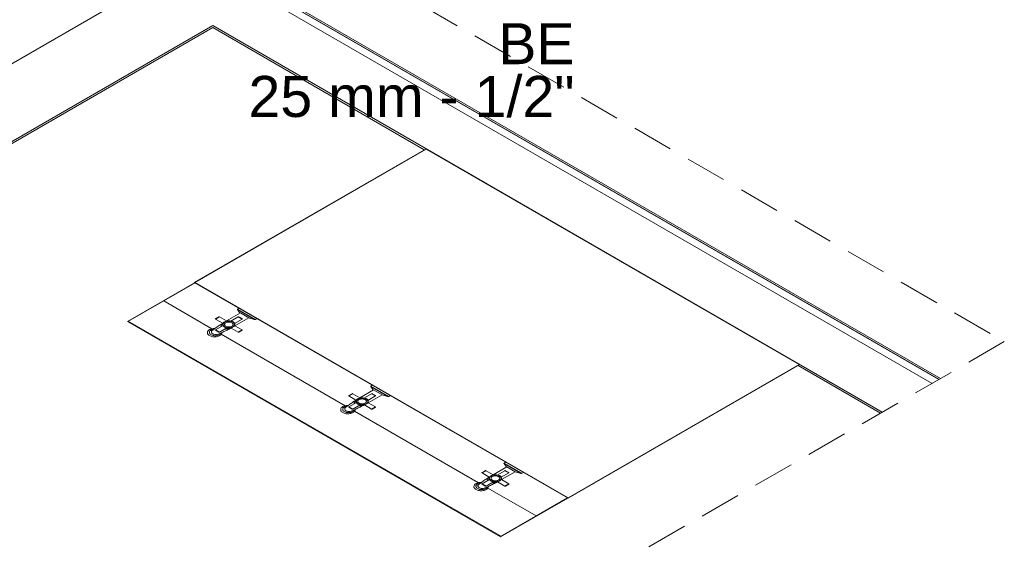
# Model space of a CAD drawing. Header units: millimetres. Extents: x 567 to 934, y -1 to 364.
# Tile 1008 of 1056: x 775.68 to 780.48, y 187.14 to 189.68. Entities that reach past the tile are written whole.
import ezdxf

# ---------------------------------------------------------------- set-up
doc = ezdxf.new("R2010")
doc.units = ezdxf.units.MM
doc.header["$MEASUREMENT"] = 0
doc.linetypes.add('JIS_02_2.0', pattern=[0.3, 0.2, -0.1])
doc.linetypes.add('NULL', pattern=[0])
doc.layers.add('ARQ FINA', color=8, linetype='Continuous')
doc.layers.add('DI-Área do detalhe', color=10, linetype='JIS_02_2.0', lineweight=0)
doc.layers.add('Textos', color=7, linetype='Continuous', lineweight=9)
doc.styles.add('Arial', font='arial.ttf')

msp = doc.modelspace()

# ---------------------------------------------------------------- linework, layer by layer
at = {"layer": 'ARQ FINA', "lineweight": 5}
for p, q in [((780.1297, 187.9105), (774.2726, 191.2921)), ((776.1231, 190.2237), (780.1297, 187.9105)), ((780.1628, 187.9296), (776.1562, 190.2428)), ((776.3303, 190.1433), (780.1636, 187.9301)), ((780.1714, 187.9346), (776.338, 190.1478)), ((780.1715, 187.9346), (776.3381, 190.1478)), ((776.2954, 189.8442), (775.1349, 189.1742)), ((775.464, 188.9842), (776.6245, 189.6542)), ((775.49, 188.9892), (776.6245, 189.6442)), ((776.6245, 189.6542), (779.8872, 187.7705)), ((776.6245, 189.6442), (777.655, 189.0492)), ((777.6637, 189.0542), (776.5344, 188.4022)), ((777.6637, 189.0522), (776.5379, 188.4022)), ((779.4824, 188.0022), (777.6637, 189.0522)), ((776.2088, 188.2122), (776.5361, 188.4012)), ((776.5379, 188.4002), (776.2105, 188.2112)), ((776.5344, 188.4022), (778.3565, 187.3502)), ((776.5379, 188.4022), (778.3565, 187.3522)), ((776.3852, 188.3121), (776.6204, 188.1762)), ((776.6919, 188.2147), (776.7591, 188.2536)), ((776.7555, 188.2556), (776.7449, 188.2699)), ((776.8282, 188.2217), (776.7449, 188.2699)), ((776.7456, 188.2722), (776.7526, 188.2762)), ((776.7456, 188.2722), (776.8323, 188.2222)), ((776.7591, 188.2536), (776.7555, 188.2556)), ((776.7591, 188.2536), (776.8, 188.23)), ((776.2088, 188.2122), (776.2122, 188.2142)), ((776.2088, 188.2122), (778.0274, 187.1622)), ((776.2088, 188.2122), (776.2105, 188.2112)), ((776.2122, 188.2142), (778.0309, 187.1642)), ((776.638, 188.2259), (776.6536, 188.2348)), ((776.657, 188.2348), (776.638, 188.2239)), ((776.6729, 188.2038), (776.638, 188.2239)), ((776.657, 188.2348), (776.6919, 188.2147)), ((776.7118, 188.2136), (776.7486, 188.2348)), ((776.7676, 188.2239), (776.7308, 188.2026)), ((776.8, 188.23), (776.7328, 188.1911)), ((776.7486, 188.2348), (776.7676, 188.2239)), ((776.7676, 188.2259), (776.752, 188.2348)), ((776.8036, 188.2279), (776.8, 188.23)), ((776.8282, 188.2217), (776.8036, 188.2279)), ((776.8393, 188.2262), (776.8323, 188.2222)), ((776.6349, 188.1778), (776.6241, 188.1699)), ((776.6748, 188.1922), (776.638, 188.171)), ((776.638, 188.171), (776.657, 188.16)), ((776.6536, 188.16), (776.638, 188.169)), ((776.6688, 188.1582), (776.655, 188.152)), ((776.657, 188.16), (776.6938, 188.1813)), ((776.7486, 188.16), (776.7137, 188.1802)), ((776.7328, 188.1911), (776.7676, 188.171)), ((776.7486, 188.16), (776.7676, 188.171)), ((776.7676, 188.169), (776.752, 188.16)), ((776.666, 188.1499), (777.27, 187.8012)), ((778.3565, 187.3522), (779.4824, 188.0022)), ((778.3565, 187.3502), (779.4858, 188.0022)), ((779.4772, 187.9972), (779.8785, 187.7655)), ((777.3414, 187.8397), (777.4086, 187.8786)), ((777.405, 187.8806), (777.3944, 187.8949)), ((777.4777, 187.8467), (777.3944, 187.8949)), ((777.3952, 187.8972), (777.4021, 187.9012)), ((777.3952, 187.8972), (777.4818, 187.8472)), ((777.4086, 187.8786), (777.405, 187.8806)), ((777.4086, 187.8786), (777.4495, 187.855)), ((777.2875, 187.8509), (777.3031, 187.8598)), ((777.3065, 187.8598), (777.2875, 187.8489)), ((777.3224, 187.8288), (777.2875, 187.8489)), ((777.3243, 187.8172), (777.2875, 187.796)), ((777.3065, 187.8598), (777.3414, 187.8397)), ((777.3613, 187.8386), (777.3981, 187.8598)), ((777.4171, 187.8489), (777.3803, 187.8276)), ((777.4495, 187.855), (777.3823, 187.8161)), ((777.3823, 187.8161), (777.4171, 187.796)), ((777.3981, 187.8598), (777.4171, 187.8489)), ((777.4171, 187.8509), (777.4016, 187.8598)), ((777.4531, 187.8529), (777.4495, 187.855)), ((777.4777, 187.8467), (777.4531, 187.8529)), ((777.4888, 187.8512), (777.4818, 187.8472)), ((777.2844, 187.8028), (777.2737, 187.7949)), ((777.2875, 187.796), (777.3065, 187.785)), ((777.3031, 187.785), (777.2875, 187.794)), ((777.3183, 187.7832), (777.3045, 187.777)), ((777.3065, 187.785), (777.3433, 187.8063)), ((777.3156, 187.7749), (777.9195, 187.4262)), ((777.3981, 187.785), (777.3633, 187.8052)), ((777.3981, 187.785), (777.4171, 187.796)), ((777.4171, 187.794), (777.4016, 187.785)), ((777.9371, 187.4759), (777.9526, 187.4848)), ((777.9561, 187.4848), (777.9371, 187.4739)), ((777.9561, 187.4848), (777.9909, 187.4647)), ((777.9909, 187.4647), (778.0581, 187.5036)), ((778.0109, 187.4636), (778.0476, 187.4848)), ((778.099, 187.48), (778.0318, 187.4411)), ((778.0546, 187.5056), (778.0439, 187.5199)), ((778.1273, 187.4717), (778.0439, 187.5199)), ((778.0447, 187.5222), (778.0517, 187.5262)), ((778.0447, 187.5222), (778.1313, 187.4722)), ((778.0476, 187.4848), (778.0666, 187.4739)), ((778.0666, 187.4759), (778.0511, 187.4848)), ((778.0581, 187.5036), (778.0546, 187.5056)), ((778.0581, 187.5036), (778.099, 187.48)), ((778.1026, 187.4779), (778.099, 187.48)), ((777.9719, 187.4538), (777.9371, 187.4739)), ((777.9738, 187.4422), (777.9371, 187.421)), ((777.9561, 187.41), (777.9928, 187.4313)), ((778.0666, 187.4739), (778.0299, 187.4526)), ((778.0318, 187.4411), (778.0666, 187.421)), ((778.1273, 187.4717), (778.1026, 187.4779)), ((778.1383, 187.4762), (778.1313, 187.4722)), ((777.9339, 187.4278), (777.9232, 187.4199)), ((777.9371, 187.421), (777.9561, 187.41)), ((777.9526, 187.41), (777.9371, 187.419)), ((777.9678, 187.4082), (777.9541, 187.402)), ((777.9651, 187.3999), (778.2004, 187.2641)), ((778.0476, 187.41), (778.0128, 187.4302)), ((778.0476, 187.41), (778.0666, 187.421)), ((778.0666, 187.419), (778.0511, 187.41)), ((778.0257, 187.1632), (778.3531, 187.3522)), ((778.3548, 187.3512), (778.0274, 187.1622)), ((778.0257, 187.1632), (778.0274, 187.1622)), ((778.0309, 187.1642), (778.0274, 187.1622))]:
    msp.add_line(p, q, dxfattribs=at)
for points in [[(776.7456, 188.2722), (776.7453, 188.272), (776.745, 188.2717), (776.7448, 188.2715), (776.7447, 188.2712), (776.7446, 188.271), (776.7446, 188.2707), (776.7446, 188.2704), (776.7447, 188.2701), (776.7449, 188.2699)], [(776.6729, 188.2038), (776.6685, 188.2009), (776.6642, 188.1981), (776.66, 188.1952), (776.6557, 188.1924), (776.6515, 188.1895), (776.6473, 188.1866), (776.6431, 188.1837), (776.639, 188.1807), (776.6349, 188.1778)], [(776.638, 188.2259), (776.6379, 188.2258), (776.6377, 188.2257), (776.6376, 188.2256), (776.6375, 188.2255), (776.6375, 188.2254), (776.6374, 188.2252), (776.6373, 188.2251), (776.6373, 188.225), (776.6373, 188.2249), (776.6373, 188.2248), (776.6373, 188.2246), (776.6374, 188.2245), (776.6375, 188.2244), (776.6375, 188.2243), (776.6376, 188.2242), (776.6377, 188.2241), (776.6379, 188.224), (776.638, 188.2239)], [(776.657, 188.2348), (776.6569, 188.2349), (776.6567, 188.235), (776.6565, 188.2351), (776.6563, 188.2351), (776.6561, 188.2352), (776.6559, 188.2352), (776.6557, 188.2352), (776.6555, 188.2353), (776.6553, 188.2353), (776.6551, 188.2353), (776.6549, 188.2352), (776.6547, 188.2352), (776.6545, 188.2352), (776.6543, 188.2351), (776.6541, 188.2351), (776.6539, 188.235), (776.6537, 188.2349), (776.6536, 188.2348)], [(776.6736, 188.2033), (776.6716, 188.2016), (776.6698, 188.1999), (776.6683, 188.1981), (776.667, 188.1962), (776.6659, 188.1942), (776.6651, 188.1923), (776.6646, 188.1902), (776.6643, 188.1882), (776.6643, 188.1862)], [(776.7122, 188.2138), (776.7087, 188.2144), (776.705, 188.2147), (776.7013, 188.2147), (776.6976, 188.2145), (776.6941, 188.214), (776.6906, 188.2133), (776.6873, 188.2123), (776.6843, 188.2111), (776.6815, 188.2097), (776.6791, 188.2081), (776.677, 188.2063), (776.6753, 188.2044), (776.674, 188.2024), (776.6732, 188.2004), (776.6728, 188.1982), (776.6728, 188.1961), (776.6733, 188.194), (776.6743, 188.1919)], [(776.7227, 188.2089), (776.719, 188.2108), (776.7147, 188.2122), (776.7101, 188.2132), (776.7053, 188.2136), (776.7003, 188.2136), (776.6955, 188.2132), (776.6909, 188.2122), (776.6866, 188.2108), (776.6829, 188.2089), (776.6797, 188.2068), (776.6773, 188.2043), (776.6756, 188.2017), (776.6747, 188.1989), (776.6747, 188.196), (776.6756, 188.1932), (776.6773, 188.1906), (776.6797, 188.1881), (776.6829, 188.1859), (776.6866, 188.1841), (776.6909, 188.1827), (776.6955, 188.1817), (776.7003, 188.1812), (776.7053, 188.1812), (776.7101, 188.1817), (776.7147, 188.1827), (776.719, 188.1841), (776.7227, 188.1859), (776.7259, 188.1881), (776.7283, 188.1906), (776.73, 188.1932), (776.7309, 188.196), (776.7309, 188.1989), (776.73, 188.2017), (776.7283, 188.2043), (776.7259, 188.2068), (776.7227, 188.2089)], [(776.7176, 188.206), (776.7148, 188.2073), (776.7116, 188.2084), (776.7082, 188.2091), (776.7046, 188.2095), (776.701, 188.2095), (776.6974, 188.2091), (776.694, 188.2084), (776.6908, 188.2073), (776.688, 188.206), (776.6857, 188.2044), (776.6838, 188.2025), (776.6826, 188.2006), (776.682, 188.1985), (776.682, 188.1964), (776.6826, 188.1943), (776.6838, 188.1923), (776.6857, 188.1905), (776.688, 188.1889), (776.6908, 188.1875), (776.694, 188.1865), (776.6974, 188.1858), (776.701, 188.1854), (776.7046, 188.1854), (776.7082, 188.1858), (776.7116, 188.1865), (776.7148, 188.1875), (776.7176, 188.1889), (776.7199, 188.1905), (776.7218, 188.1923), (776.723, 188.1943), (776.7236, 188.1964), (776.7236, 188.1985), (776.723, 188.2006), (776.7218, 188.2025), (776.7199, 188.2044), (776.7176, 188.206)], [(776.6933, 188.181), (776.6968, 188.1804), (776.7005, 188.1801), (776.7042, 188.1801), (776.7078, 188.1803), (776.7114, 188.1808), (776.7149, 188.1816), (776.7182, 188.1825), (776.7212, 188.1837), (776.724, 188.1852), (776.7264, 188.1868), (776.7285, 188.1885), (776.7302, 188.1904), (776.7315, 188.1924), (776.7323, 188.1945), (776.7327, 188.1966), (776.7327, 188.1987), (776.7322, 188.2008), (776.7312, 188.2029)], [(776.7094, 188.2132), (776.7097, 188.2132), (776.71, 188.2132), (776.7103, 188.2132), (776.7106, 188.2132), (776.7108, 188.2133), (776.7111, 188.2133), (776.7114, 188.2134), (776.7116, 188.2135), (776.7118, 188.2136)], [(776.7308, 188.2026), (776.7301, 188.2044), (776.729, 188.2062), (776.7275, 188.2078), (776.7255, 188.2093), (776.7233, 188.2106), (776.7207, 188.2117), (776.7179, 188.2126), (776.7149, 188.2132), (776.7118, 188.2136)], [(776.7308, 188.2026), (776.7306, 188.2025), (776.7305, 188.2024), (776.7304, 188.2023), (776.7303, 188.2021), (776.7302, 188.202), (776.7301, 188.2019), (776.7301, 188.2017), (776.7301, 188.2016), (776.7301, 188.2014)], [(776.752, 188.2348), (776.7519, 188.2349), (776.7517, 188.235), (776.7515, 188.2351), (776.7514, 188.2351), (776.7512, 188.2352), (776.7509, 188.2352), (776.7507, 188.2352), (776.7505, 188.2353), (776.7503, 188.2353), (776.7501, 188.2353), (776.7499, 188.2352), (776.7497, 188.2352), (776.7495, 188.2352), (776.7493, 188.2351), (776.7491, 188.2351), (776.7489, 188.235), (776.7487, 188.2349), (776.7486, 188.2348)], [(776.7676, 188.2239), (776.7679, 188.2241), (776.7681, 188.2243), (776.7682, 188.2245), (776.7683, 188.2248), (776.7683, 188.225), (776.7682, 188.2252), (776.7681, 188.2255), (776.7679, 188.2257), (776.7676, 188.2259)], [(776.8282, 188.2217), (776.8287, 188.2216), (776.8292, 188.2216), (776.8296, 188.2216), (776.8301, 188.2216), (776.8306, 188.2216), (776.8311, 188.2217), (776.8315, 188.2218), (776.8319, 188.222), (776.8323, 188.2222)], [(776.6349, 188.1778), (776.6302, 188.1777), (776.6256, 188.1773), (776.6211, 188.1765), (776.6168, 188.1754), (776.6128, 188.174), (776.6092, 188.1722), (776.606, 188.1702), (776.6034, 188.168), (776.6012, 188.1656), (776.5996, 188.1631), (776.5986, 188.1604), (776.5982, 188.1577), (776.5985, 188.155), (776.5994, 188.1523), (776.6008, 188.1498), (776.6029, 188.1473), (776.6055, 188.1451), (776.6086, 188.143), (776.6121, 188.1413), (776.616, 188.1398), (776.6202, 188.1386), (776.6247, 188.1377), (776.6293, 188.1372), (776.634, 188.1371), (776.6387, 188.1373), (776.6432, 188.1379), (776.6477, 188.1388), (776.6518, 188.14), (776.6557, 188.1416), (776.6591, 188.1434), (776.6621, 188.1455), (776.6646, 188.1478), (776.6665, 188.1503), (776.6679, 188.1529), (776.6687, 188.1555), (776.6688, 188.1582)], [(776.6313, 188.1752), (776.6269, 188.1745), (776.6228, 188.1734), (776.619, 188.172), (776.6156, 188.1702), (776.6128, 188.1681), (776.6106, 188.1658), (776.609, 188.1633), (776.6082, 188.1607), (776.6081, 188.1581), (776.6087, 188.1555), (776.6101, 188.153), (776.6121, 188.1506), (776.6148, 188.1485), (776.618, 188.1466), (776.6217, 188.1451), (776.6258, 188.1439), (776.6302, 188.1431), (776.6347, 188.1428), (776.6392, 188.1428), (776.6437, 188.1433), (776.648, 188.1442), (776.652, 188.1455), (776.6556, 188.1471), (776.6587, 188.149), (776.6612, 188.1512), (776.6631, 188.1536), (776.6642, 188.1562)], [(776.6241, 188.1699), (776.6217, 188.1682), (776.6198, 188.1663), (776.6185, 188.1642), (776.6178, 188.162), (776.6178, 188.1598), (776.6185, 188.1577), (776.6198, 188.1556), (776.6217, 188.1537), (776.6241, 188.152)], [(776.6241, 188.152), (776.6271, 188.1506), (776.6303, 188.1495), (776.6339, 188.1488), (776.6377, 188.1484), (776.6415, 188.1484), (776.6452, 188.1488), (776.6488, 188.1495), (776.6521, 188.1506), (776.655, 188.152)], [(776.638, 188.171), (776.6377, 188.1708), (776.6375, 188.1706), (776.6374, 188.1704), (776.6373, 188.1701), (776.6373, 188.1699), (776.6374, 188.1696), (776.6375, 188.1694), (776.6377, 188.1692), (776.638, 188.169)], [(776.6536, 188.16), (776.6539, 188.1599), (776.6543, 188.1598), (776.6547, 188.1597), (776.6551, 188.1596), (776.6555, 188.1596), (776.6559, 188.1597), (776.6563, 188.1598), (776.6567, 188.1599), (776.657, 188.16)], [(776.6688, 188.1582), (776.6739, 188.1606), (776.6789, 188.163), (776.684, 188.1654), (776.689, 188.1678), (776.694, 188.1702), (776.699, 188.1727), (776.7039, 188.1752), (776.7088, 188.1777), (776.7137, 188.1802)], [(776.6748, 188.1922), (776.675, 188.1924), (776.6751, 188.1925), (776.6753, 188.1926), (776.6754, 188.1928), (776.6755, 188.193), (776.6755, 188.1931), (776.6755, 188.1933), (776.6755, 188.1935), (776.6754, 188.1936)], [(776.6748, 188.1922), (776.6755, 188.1904), (776.6766, 188.1887), (776.6782, 188.1871), (776.6801, 188.1856), (776.6823, 188.1843), (776.6849, 188.1832), (776.6877, 188.1823), (776.6907, 188.1817), (776.6938, 188.1813)], [(776.6833, 188.1752), (776.6868, 188.1752), (776.6903, 188.1754), (776.6938, 188.1757), (776.6972, 188.1762), (776.7006, 188.1768), (776.7039, 188.1775), (776.707, 188.1784), (776.7101, 188.1794), (776.713, 188.1806)], [(776.6933, 188.181), (776.6953, 188.1806), (776.6974, 188.1804), (776.6996, 188.1802), (776.7017, 188.1801), (776.7039, 188.1801), (776.706, 188.1802), (776.7081, 188.1804), (776.7102, 188.1806), (776.7123, 188.181)], [(776.6959, 188.1817), (776.6957, 188.1817), (776.6954, 188.1817), (776.6952, 188.1817), (776.6949, 188.1816), (776.6947, 188.1816), (776.6944, 188.1815), (776.6942, 188.1815), (776.694, 188.1814), (776.6938, 188.1813)], [(776.7486, 188.16), (776.7489, 188.1599), (776.7493, 188.1598), (776.7497, 188.1597), (776.7501, 188.1596), (776.7505, 188.1596), (776.7509, 188.1597), (776.7514, 188.1598), (776.7517, 188.1599), (776.752, 188.16)], [(776.7676, 188.169), (776.7679, 188.1692), (776.7681, 188.1694), (776.7682, 188.1696), (776.7683, 188.1699), (776.7683, 188.1701), (776.7682, 188.1704), (776.7681, 188.1706), (776.7679, 188.1708), (776.7676, 188.171)], [(777.3952, 187.8972), (777.3948, 187.897), (777.3946, 187.8967), (777.3944, 187.8965), (777.3942, 187.8962), (777.3941, 187.896), (777.3941, 187.8957), (777.3941, 187.8954), (777.3942, 187.8951), (777.3944, 187.8949)], [(777.3224, 187.8288), (777.318, 187.8259), (777.3137, 187.8231), (777.3095, 187.8202), (777.3052, 187.8174), (777.301, 187.8145), (777.2968, 187.8116), (777.2927, 187.8087), (777.2885, 187.8057), (777.2844, 187.8028)], [(777.2875, 187.8509), (777.2873, 187.8507), (777.2871, 187.8505), (777.2869, 187.8502), (777.2868, 187.85), (777.2868, 187.8498), (777.2869, 187.8495), (777.2871, 187.8493), (777.2873, 187.8491), (777.2875, 187.8489)], [(777.3065, 187.8598), (777.3062, 187.86), (777.3058, 187.8601), (777.3054, 187.8602), (777.305, 187.8603), (777.3046, 187.8603), (777.3042, 187.8602), (777.3038, 187.8601), (777.3034, 187.86), (777.3031, 187.8598)], [(777.3232, 187.8283), (777.3211, 187.8266), (777.3194, 187.8249), (777.3178, 187.8231), (777.3165, 187.8212), (777.3155, 187.8192), (777.3147, 187.8173), (777.3141, 187.8152), (777.3138, 187.8132), (777.3138, 187.8112)], [(777.3617, 187.8388), (777.3582, 187.8394), (777.3545, 187.8397), (777.3508, 187.8397), (777.3472, 187.8395), (777.3436, 187.839), (777.3401, 187.8383), (777.3368, 187.8373), (777.3338, 187.8361), (777.331, 187.8347), (777.3286, 187.8331), (777.3265, 187.8313), (777.3248, 187.8294), (777.3235, 187.8274), (777.3227, 187.8254), (777.3223, 187.8232), (777.3223, 187.8211), (777.3228, 187.819), (777.3238, 187.8169)], [(777.3722, 187.8339), (777.3685, 187.8358), (777.3642, 187.8372), (777.3596, 187.8382), (777.3548, 187.8386), (777.3499, 187.8386), (777.345, 187.8382), (777.3404, 187.8372), (777.3362, 187.8358), (777.3324, 187.8339), (777.3292, 187.8318), (777.3268, 187.8293), (777.3251, 187.8267), (777.3243, 187.8239), (777.3243, 187.821), (777.3251, 187.8182), (777.3268, 187.8156), (777.3292, 187.8131), (777.3324, 187.8109), (777.3362, 187.8091), (777.3404, 187.8077), (777.345, 187.8067), (777.3499, 187.8062), (777.3548, 187.8062), (777.3596, 187.8067), (777.3642, 187.8077), (777.3685, 187.8091), (777.3722, 187.8109), (777.3754, 187.8131), (777.3779, 187.8156), (777.3795, 187.8182), (777.3804, 187.821), (777.3804, 187.8239), (777.3795, 187.8267), (777.3779, 187.8293), (777.3754, 187.8318), (777.3722, 187.8339)], [(777.3243, 187.8172), (777.3245, 187.8174), (777.3247, 187.8175), (777.3248, 187.8176), (777.3249, 187.8178), (777.325, 187.818), (777.325, 187.8181), (777.325, 187.8183), (777.325, 187.8185), (777.3249, 187.8186)], [(777.3243, 187.8172), (777.325, 187.8154), (777.3261, 187.8137), (777.3277, 187.8121), (777.3296, 187.8106), (777.3318, 187.8093), (777.3344, 187.8082), (777.3372, 187.8073), (777.3402, 187.8067), (777.3433, 187.8063)], [(777.3671, 187.831), (777.3643, 187.8323), (777.3612, 187.8334), (777.3577, 187.8341), (777.3541, 187.8345), (777.3505, 187.8345), (777.3469, 187.8341), (777.3435, 187.8334), (777.3403, 187.8323), (777.3375, 187.831), (777.3352, 187.8294), (777.3334, 187.8275), (777.3321, 187.8256), (777.3315, 187.8235), (777.3315, 187.8214), (777.3321, 187.8193), (777.3334, 187.8173), (777.3352, 187.8155), (777.3375, 187.8139), (777.3403, 187.8125), (777.3435, 187.8115), (777.3469, 187.8108), (777.3505, 187.8104), (777.3541, 187.8104), (777.3577, 187.8108), (777.3612, 187.8115), (777.3643, 187.8125), (777.3671, 187.8139), (777.3695, 187.8155), (777.3713, 187.8173), (777.3725, 187.8193), (777.3732, 187.8214), (777.3732, 187.8235), (777.3725, 187.8256), (777.3713, 187.8275), (777.3695, 187.8294), (777.3671, 187.831)], [(777.3428, 187.806), (777.3464, 187.8054), (777.35, 187.8051), (777.3537, 187.8051), (777.3574, 187.8053), (777.3609, 187.8058), (777.3644, 187.8066), (777.3677, 187.8075), (777.3707, 187.8087), (777.3735, 187.8102), (777.3759, 187.8118), (777.378, 187.8135), (777.3797, 187.8154), (777.381, 187.8174), (777.3818, 187.8195), (777.3822, 187.8216), (777.3822, 187.8237), (777.3817, 187.8258), (777.3807, 187.8279)], [(777.359, 187.8382), (777.3592, 187.8382), (777.3595, 187.8382), (777.3598, 187.8382), (777.3601, 187.8382), (777.3604, 187.8383), (777.3606, 187.8383), (777.3609, 187.8384), (777.3611, 187.8385), (777.3613, 187.8386)], [(777.3803, 187.8276), (777.3796, 187.8294), (777.3785, 187.8312), (777.377, 187.8328), (777.3751, 187.8343), (777.3728, 187.8356), (777.3702, 187.8367), (777.3674, 187.8376), (777.3645, 187.8382), (777.3613, 187.8386)], [(777.3803, 187.8276), (777.3802, 187.8275), (777.38, 187.8274), (777.3799, 187.8273), (777.3798, 187.8271), (777.3797, 187.827), (777.3796, 187.8269), (777.3796, 187.8267), (777.3796, 187.8266), (777.3796, 187.8264)], [(777.4016, 187.8598), (777.4012, 187.86), (777.4009, 187.8601), (777.4005, 187.8602), (777.4, 187.8603), (777.3996, 187.8603), (777.3992, 187.8602), (777.3988, 187.8601), (777.3984, 187.86), (777.3981, 187.8598)], [(777.4171, 187.8489), (777.4174, 187.8491), (777.4176, 187.8493), (777.4177, 187.8495), (777.4178, 187.8498), (777.4178, 187.85), (777.4177, 187.8502), (777.4176, 187.8505), (777.4174, 187.8507), (777.4171, 187.8509)], [(777.4777, 187.8467), (777.4782, 187.8466), (777.4787, 187.8466), (777.4792, 187.8466), (777.4796, 187.8466), (777.4801, 187.8466), (777.4806, 187.8467), (777.481, 187.8468), (777.4814, 187.847), (777.4818, 187.8472)], [(777.2844, 187.8028), (777.2797, 187.8027), (777.2751, 187.8023), (777.2706, 187.8015), (777.2663, 187.8004), (777.2624, 187.799), (777.2587, 187.7972), (777.2556, 187.7952), (777.2529, 187.793), (777.2507, 187.7906), (777.2491, 187.7881), (777.2481, 187.7854), (777.2478, 187.7827), (777.248, 187.78), (777.2489, 187.7773), (777.2504, 187.7748), (777.2524, 187.7723), (777.255, 187.7701), (777.2581, 187.768), (777.2616, 187.7663), (777.2655, 187.7648), (777.2697, 187.7636), (777.2742, 187.7627), (777.2788, 187.7622), (777.2835, 187.7621), (777.2882, 187.7623), (777.2928, 187.7629), (777.2972, 187.7638), (777.3013, 187.765), (777.3052, 187.7666), (777.3086, 187.7684), (777.3116, 187.7705), (777.3141, 187.7728), (777.3161, 187.7753), (777.3174, 187.7779), (777.3182, 187.7805), (777.3183, 187.7832)], [(777.2809, 187.8002), (777.2764, 187.7995), (777.2723, 187.7984), (777.2685, 187.797), (777.2651, 187.7952), (777.2623, 187.7931), (777.2601, 187.7908), (777.2585, 187.7883), (777.2577, 187.7857), (777.2576, 187.7831), (777.2583, 187.7805), (777.2596, 187.778), (777.2617, 187.7756), (777.2643, 187.7735), (777.2675, 187.7716), (777.2712, 187.7701), (777.2753, 187.7689), (777.2797, 187.7681), (777.2842, 187.7678), (777.2888, 187.7678), (777.2933, 187.7683), (777.2975, 187.7692), (777.3015, 187.7705), (777.3051, 187.7721), (777.3082, 187.774), (777.3107, 187.7762), (777.3126, 187.7786), (777.3138, 187.7812)], [(777.2737, 187.7949), (777.2712, 187.7932), (777.2693, 187.7913), (777.268, 187.7892), (777.2673, 187.787), (777.2673, 187.7848), (777.268, 187.7827), (777.2693, 187.7806), (777.2712, 187.7787), (777.2737, 187.777)], [(777.2737, 187.777), (777.2766, 187.7756), (777.2799, 187.7745), (777.2834, 187.7738), (777.2872, 187.7734), (777.291, 187.7734), (777.2948, 187.7738), (777.2983, 187.7745), (777.3016, 187.7756), (777.3045, 187.777)], [(777.2875, 187.796), (777.2873, 187.7958), (777.2871, 187.7956), (777.2869, 187.7954), (777.2868, 187.7951), (777.2868, 187.7949), (777.2869, 187.7946), (777.2871, 187.7944), (777.2873, 187.7942), (777.2875, 187.794)], [(777.3031, 187.785), (777.3034, 187.7849), (777.3038, 187.7848), (777.3042, 187.7847), (777.3046, 187.7846), (777.305, 187.7846), (777.3054, 187.7847), (777.3058, 187.7848), (777.3062, 187.7849), (777.3065, 187.785)], [(777.3183, 187.7832), (777.3234, 187.7856), (777.3285, 187.788), (777.3335, 187.7904), (777.3385, 187.7928), (777.3435, 187.7952), (777.3485, 187.7977), (777.3534, 187.8002), (777.3584, 187.8027), (777.3633, 187.8052)], [(777.3328, 187.8002), (777.3363, 187.8002), (777.3399, 187.8004), (777.3433, 187.8007), (777.3468, 187.8012), (777.3501, 187.8018), (777.3534, 187.8025), (777.3566, 187.8034), (777.3596, 187.8044), (777.3625, 187.8056)], [(777.3428, 187.806), (777.3449, 187.8056), (777.347, 187.8054), (777.3491, 187.8052), (777.3512, 187.8051), (777.3534, 187.8051), (777.3555, 187.8052), (777.3577, 187.8054), (777.3598, 187.8056), (777.3618, 187.806)], [(777.3454, 187.8067), (777.3452, 187.8067), (777.3449, 187.8067), (777.3447, 187.8067), (777.3444, 187.8066), (777.3442, 187.8066), (777.3439, 187.8065), (777.3437, 187.8065), (777.3435, 187.8064), (777.3433, 187.8063)], [(777.3981, 187.785), (777.3984, 187.7849), (777.3988, 187.7848), (777.3992, 187.7847), (777.3996, 187.7846), (777.4, 187.7846), (777.4005, 187.7847), (777.4009, 187.7848), (777.4012, 187.7849), (777.4016, 187.785)], [(777.4171, 187.794), (777.4174, 187.7942), (777.4176, 187.7944), (777.4177, 187.7946), (777.4178, 187.7949), (777.4178, 187.7951), (777.4177, 187.7954), (777.4176, 187.7956), (777.4174, 187.7958), (777.4171, 187.796)], [(777.9561, 187.4848), (777.9559, 187.4849), (777.9557, 187.485), (777.9556, 187.4851), (777.9554, 187.4851), (777.9552, 187.4852), (777.955, 187.4852), (777.9548, 187.4852), (777.9545, 187.4853), (777.9543, 187.4853), (777.9541, 187.4853), (777.9539, 187.4852), (777.9537, 187.4852), (777.9535, 187.4852), (777.9533, 187.4851), (777.9531, 187.4851), (777.9529, 187.485), (777.9528, 187.4849), (777.9526, 187.4848)], [(778.0447, 187.5222), (778.0444, 187.522), (778.0441, 187.5217), (778.0439, 187.5215), (778.0437, 187.5212), (778.0436, 187.521), (778.0436, 187.5207), (778.0436, 187.5204), (778.0437, 187.5201), (778.0439, 187.5199)], [(778.0511, 187.4848), (778.0509, 187.4849), (778.0508, 187.485), (778.0506, 187.4851), (778.0504, 187.4851), (778.0502, 187.4852), (778.05, 187.4852), (778.0498, 187.4852), (778.0496, 187.4853), (778.0494, 187.4853), (778.0491, 187.4853), (778.0489, 187.4852), (778.0487, 187.4852), (778.0485, 187.4852), (778.0483, 187.4851), (778.0481, 187.4851), (778.0479, 187.485), (778.0478, 187.4849), (778.0476, 187.4848)], [(777.9719, 187.4538), (777.9676, 187.4509), (777.9633, 187.4481), (777.959, 187.4452), (777.9547, 187.4424), (777.9505, 187.4395), (777.9463, 187.4366), (777.9422, 187.4337), (777.938, 187.4307), (777.9339, 187.4278)], [(777.9371, 187.4759), (777.9368, 187.4757), (777.9366, 187.4755), (777.9364, 187.4752), (777.9364, 187.475), (777.9364, 187.4748), (777.9364, 187.4745), (777.9366, 187.4743), (777.9368, 187.4741), (777.9371, 187.4739)], [(777.9727, 187.4533), (777.9707, 187.4516), (777.9689, 187.4499), (777.9673, 187.4481), (777.966, 187.4462), (777.965, 187.4442), (777.9642, 187.4423), (777.9636, 187.4402), (777.9633, 187.4382), (777.9633, 187.4362)], [(778.0113, 187.4638), (778.0077, 187.4644), (778.004, 187.4647), (778.0004, 187.4647), (777.9967, 187.4645), (777.9931, 187.464), (777.9896, 187.4633), (777.9864, 187.4623), (777.9833, 187.4611), (777.9806, 187.4597), (777.9781, 187.4581), (777.976, 187.4563), (777.9743, 187.4544), (777.9731, 187.4524), (777.9722, 187.4504), (777.9718, 187.4482), (777.9719, 187.4461), (777.9724, 187.444), (777.9733, 187.4419)], [(778.0218, 187.4589), (778.018, 187.4608), (778.0137, 187.4622), (778.0091, 187.4632), (778.0043, 187.4636), (777.9994, 187.4636), (777.9946, 187.4632), (777.9899, 187.4622), (777.9857, 187.4608), (777.9819, 187.4589), (777.9788, 187.4568), (777.9763, 187.4543), (777.9746, 187.4517), (777.9738, 187.4489), (777.9738, 187.446), (777.9746, 187.4432), (777.9763, 187.4406), (777.9788, 187.4381), (777.9819, 187.4359), (777.9857, 187.4341), (777.9899, 187.4327), (777.9946, 187.4317), (777.9994, 187.4312), (778.0043, 187.4312), (778.0091, 187.4317), (778.0137, 187.4327), (778.018, 187.4341), (778.0218, 187.4359), (778.0249, 187.4381), (778.0274, 187.4406), (778.0291, 187.4432), (778.0299, 187.446), (778.0299, 187.4489), (778.0291, 187.4517), (778.0274, 187.4543), (778.0249, 187.4568), (778.0218, 187.4589)], [(777.9738, 187.4422), (777.974, 187.4424), (777.9742, 187.4425), (777.9743, 187.4426), (777.9744, 187.4428), (777.9745, 187.443), (777.9745, 187.4431), (777.9745, 187.4433), (777.9745, 187.4435), (777.9745, 187.4436)], [(777.9738, 187.4422), (777.9745, 187.4404), (777.9757, 187.4387), (777.9772, 187.4371), (777.9791, 187.4356), (777.9814, 187.4343), (777.9839, 187.4332), (777.9867, 187.4323), (777.9897, 187.4317), (777.9928, 187.4313)], [(778.0166, 187.456), (778.0138, 187.4573), (778.0107, 187.4584), (778.0073, 187.4591), (778.0037, 187.4595), (778, 187.4595), (777.9964, 187.4591), (777.993, 187.4584), (777.9898, 187.4573), (777.987, 187.456), (777.9847, 187.4544), (777.9829, 187.4525), (777.9816, 187.4506), (777.981, 187.4485), (777.981, 187.4464), (777.9816, 187.4443), (777.9829, 187.4423), (777.9847, 187.4405), (777.987, 187.4389), (777.9898, 187.4375), (777.993, 187.4365), (777.9964, 187.4358), (778, 187.4354), (778.0037, 187.4354), (778.0073, 187.4358), (778.0107, 187.4365), (778.0138, 187.4375), (778.0166, 187.4389), (778.019, 187.4405), (778.0208, 187.4423), (778.022, 187.4443), (778.0227, 187.4464), (778.0227, 187.4485), (778.022, 187.4506), (778.0208, 187.4525), (778.019, 187.4544), (778.0166, 187.456)], [(777.9923, 187.431), (777.9959, 187.4304), (777.9995, 187.4301), (778.0032, 187.4301), (778.0069, 187.4303), (778.0105, 187.4308), (778.0139, 187.4316), (778.0172, 187.4325), (778.0202, 187.4337), (778.023, 187.4352), (778.0254, 187.4368), (778.0275, 187.4385), (778.0292, 187.4404), (778.0305, 187.4424), (778.0314, 187.4445), (778.0318, 187.4466), (778.0317, 187.4487), (778.0312, 187.4508), (778.0303, 187.4529)], [(777.995, 187.4317), (777.9947, 187.4317), (777.9945, 187.4317), (777.9942, 187.4317), (777.9939, 187.4316), (777.9937, 187.4316), (777.9935, 187.4315), (777.9932, 187.4315), (777.993, 187.4314), (777.9928, 187.4313)], [(778.0085, 187.4632), (778.0088, 187.4632), (778.009, 187.4632), (778.0093, 187.4632), (778.0096, 187.4632), (778.0099, 187.4633), (778.0102, 187.4633), (778.0104, 187.4634), (778.0106, 187.4635), (778.0109, 187.4636)], [(778.0299, 187.4526), (778.0292, 187.4544), (778.028, 187.4562), (778.0265, 187.4578), (778.0246, 187.4593), (778.0223, 187.4606), (778.0198, 187.4617), (778.017, 187.4626), (778.014, 187.4632), (778.0109, 187.4636)], [(778.0299, 187.4526), (778.0297, 187.4525), (778.0295, 187.4524), (778.0294, 187.4523), (778.0293, 187.4521), (778.0292, 187.452), (778.0292, 187.4519), (778.0291, 187.4517), (778.0291, 187.4516), (778.0292, 187.4514)], [(778.0666, 187.4739), (778.0669, 187.4741), (778.0671, 187.4743), (778.0673, 187.4745), (778.0673, 187.4748), (778.0673, 187.475), (778.0673, 187.4752), (778.0671, 187.4755), (778.0669, 187.4757), (778.0666, 187.4759)], [(778.1273, 187.4717), (778.1277, 187.4716), (778.1282, 187.4716), (778.1287, 187.4716), (778.1292, 187.4716), (778.1296, 187.4716), (778.1301, 187.4717), (778.1305, 187.4718), (778.1309, 187.472), (778.1313, 187.4722)], [(777.9339, 187.4278), (777.9292, 187.4277), (777.9246, 187.4273), (777.9201, 187.4265), (777.9159, 187.4254), (777.9119, 187.424), (777.9083, 187.4222), (777.9051, 187.4202), (777.9024, 187.418), (777.9002, 187.4156), (777.8986, 187.4131), (777.8976, 187.4104), (777.8973, 187.4077), (777.8975, 187.405), (777.8984, 187.4023), (777.8999, 187.3998), (777.9019, 187.3973), (777.9045, 187.3951), (777.9076, 187.393), (777.9111, 187.3913), (777.915, 187.3898), (777.9193, 187.3886), (777.9237, 187.3877), (777.9283, 187.3872), (777.933, 187.3871), (777.9377, 187.3873), (777.9423, 187.3879), (777.9467, 187.3888), (777.9509, 187.39), (777.9547, 187.3916), (777.9582, 187.3934), (777.9612, 187.3955), (777.9636, 187.3978), (777.9656, 187.4003), (777.9669, 187.4029), (777.9677, 187.4055), (777.9678, 187.4082)], [(777.9304, 187.4252), (777.926, 187.4245), (777.9218, 187.4234), (777.918, 187.422), (777.9146, 187.4202), (777.9118, 187.4181), (777.9096, 187.4158), (777.9081, 187.4133), (777.9072, 187.4107), (777.9071, 187.4081), (777.9078, 187.4055), (777.9091, 187.403), (777.9112, 187.4006), (777.9138, 187.3985), (777.9171, 187.3966), (777.9208, 187.3951), (777.9248, 187.3939), (777.9292, 187.3931), (777.9337, 187.3928), (777.9383, 187.3928), (777.9428, 187.3933), (777.9471, 187.3942), (777.9511, 187.3955), (777.9546, 187.3971), (777.9577, 187.399), (777.9602, 187.4012), (777.9621, 187.4036), (777.9633, 187.4062)], [(777.9232, 187.4199), (777.9207, 187.4182), (777.9188, 187.4163), (777.9175, 187.4142), (777.9169, 187.412), (777.9169, 187.4098), (777.9175, 187.4077), (777.9188, 187.4056), (777.9207, 187.4037), (777.9232, 187.402)], [(777.9232, 187.402), (777.9261, 187.4006), (777.9294, 187.3995), (777.933, 187.3988), (777.9367, 187.3984), (777.9405, 187.3984), (777.9443, 187.3988), (777.9478, 187.3995), (777.9511, 187.4006), (777.9541, 187.402)], [(777.9371, 187.421), (777.9368, 187.4208), (777.9366, 187.4206), (777.9364, 187.4204), (777.9364, 187.4201), (777.9364, 187.4199), (777.9364, 187.4196), (777.9366, 187.4194), (777.9368, 187.4192), (777.9371, 187.419)], [(777.9526, 187.41), (777.9529, 187.4099), (777.9533, 187.4098), (777.9537, 187.4097), (777.9541, 187.4096), (777.9545, 187.4096), (777.955, 187.4097), (777.9554, 187.4098), (777.9557, 187.4099), (777.9561, 187.41)], [(777.9678, 187.4082), (777.9729, 187.4106), (777.978, 187.413), (777.983, 187.4154), (777.988, 187.4178), (777.993, 187.4202), (777.998, 187.4227), (778.003, 187.4252), (778.0079, 187.4277), (778.0128, 187.4302)], [(777.9823, 187.4252), (777.9859, 187.4252), (777.9894, 187.4254), (777.9929, 187.4257), (777.9963, 187.4262), (777.9996, 187.4268), (778.0029, 187.4275), (778.0061, 187.4284), (778.0091, 187.4294), (778.012, 187.4306)], [(777.9923, 187.431), (777.9944, 187.4306), (777.9965, 187.4304), (777.9986, 187.4302), (778.0008, 187.4301), (778.0029, 187.4301), (778.005, 187.4302), (778.0072, 187.4304), (778.0093, 187.4306), (778.0113, 187.431)], [(778.0476, 187.41), (778.0479, 187.4099), (778.0483, 187.4098), (778.0487, 187.4097), (778.0491, 187.4096), (778.0496, 187.4096), (778.05, 187.4097), (778.0504, 187.4098), (778.0508, 187.4099), (778.0511, 187.41)], [(778.0666, 187.419), (778.0669, 187.4192), (778.0671, 187.4194), (778.0673, 187.4196), (778.0673, 187.4199), (778.0673, 187.4201), (778.0673, 187.4204), (778.0671, 187.4206), (778.0669, 187.4208), (778.0666, 187.421)]]:
    msp.add_lwpolyline(points, dxfattribs=at)
at = {"layer": 'DI-Área do detalhe'}
msp.add_lwpolyline([(769.7744, 190.0115), (773.4849, 192.1537), (780.4821, 188.1139), (776.7715, 185.9717), (769.7744, 190.0115)], dxfattribs=at)

# ---------------------------------------------------------------- texts
at = {"layer": 'Textos', "linetype": 'NULL', "char_height": 0.2, "attachment_point": 9, "line_spacing_factor": 0.6, "style": 'Arial'}
for s, insert, width in [('BE', (778.388, 189.466), 0.745732), ('25 mm - 1/2"', (778.388, 189.206), 3.178963)]:
    msp.add_mtext(s, dxfattribs=dict(at, insert=insert, width=width))

doc.saveas('drawing.dxf')
